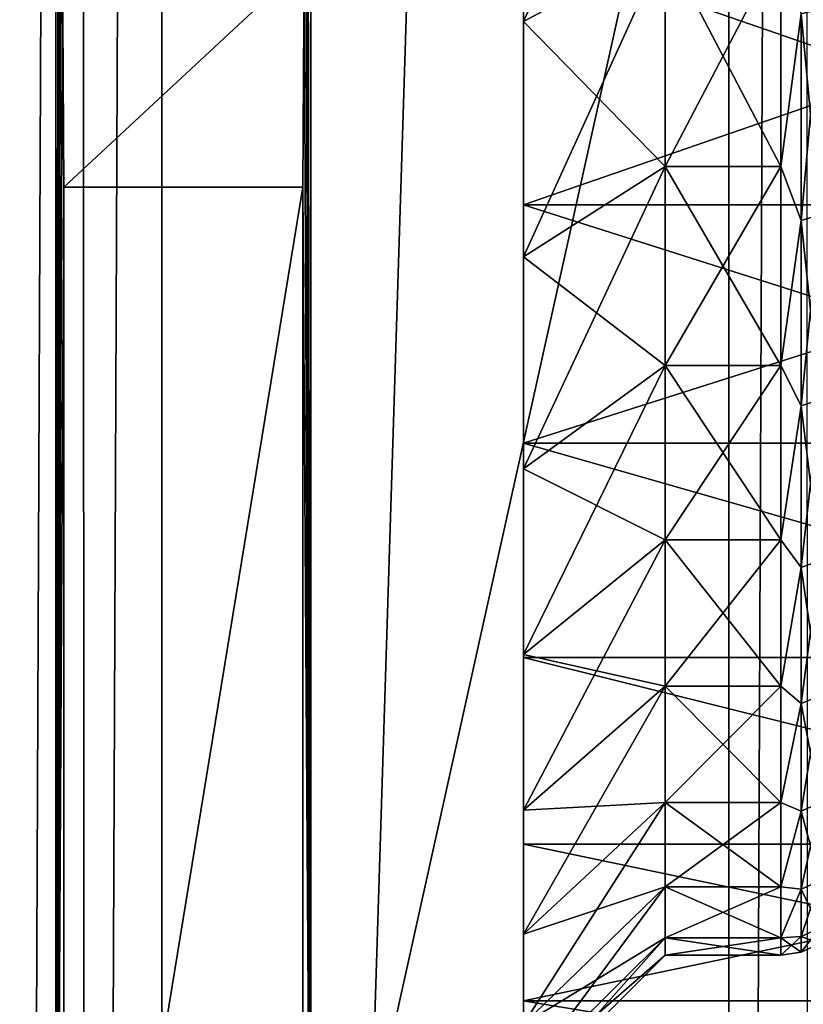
# Model space of a CAD drawing. Header units: metres. Extents: x -206 to 75, y -104 to 104.
# Tile 313 of 656: x -101 to -96, y -16 to -9. Entities that reach past the tile are written whole.
import ezdxf

# ---------------------------------------------------------------- set-up
doc = ezdxf.new("R2010")
doc.units = ezdxf.units.M
doc.layers.add('solid_01_1-CONSUMER_THERM_B_125288', color=7, linetype='CONTINUOUS')

msp = doc.modelspace()

# ---------------------------------------------------------------- linework, layer by layer
at = {"layer": 'solid_01_1-CONSUMER_THERM_B_125288'}
for points in [[(-101.346649, 63.682919), (-100.814156, 63.531498), (-101.328407, -63.722233)], [(-100.814156, 63.531498), (-100.795959, -63.570656), (-101.328407, -63.722233)], [(-100.814156, 63.531498), (-100.262909, 63.480499), (-100.795959, -63.570656)], [(-96.262909, 63.481071), (-95.711685, 63.53223), (-96.244728, -63.518929)], [(-95.711685, 63.53223), (-95.693489, -63.569927), (-96.244728, -63.518929)], [(-100.262909, 63.480499), (-100.244728, -63.519501), (-100.795959, -63.570656)], [(-96.262909, 63.481071), (-100.244728, -63.519501), (-100.262909, 63.480499)], [(-96.262909, 63.481071), (-96.244728, -63.518929), (-100.244728, -63.519501)], [(-173.500031, -37.518787, 108.5), (-88.500069, 37.481255, 108.5), (-173.500061, 37.481213, 108.5)], [(-173.500031, -37.518787, 108.5), (-88.500031, -37.518745, 108.5), (-88.500069, 37.481255, 108.5)], [(-156.000046, -20.277468, 6), (-101.000061, 20.281248, 6), (-106.000061, 20.239935, 6)], [(-156.000046, -20.277468, 6), (-106.000038, -20.277443, 6), (-101.000061, 20.281248, 6)], [(-106.000038, -20.277443, 6), (-101.000038, -20.318752, 6), (-101.000061, 20.281248, 6)], [(-100.971443, 2.903569, 9.277987), (-101.000061, 20.281248, 6), (-101.000038, -20.318752, 6)], [(-170.501846, 18.983009, 63.5), (-91.49826, 18.983047, 63.5), (-170.501831, -19.02058, 63.5)], [(-91.498245, -19.020542, 63.5), (-170.501831, -19.02058, 63.5), (-91.49826, 18.983047, 63.5)], [(-99.228653, -2.941089, 9.27799), (-99.200043, -18.518751, 6), (-99.200058, 18.481249, 6)], [(-99.200043, -18.518751, 6), (-91.000061, 18.481253, 6), (-99.200058, 18.481249, 6)], [(-99.200043, -18.518751, 6), (-91.000038, -18.518747, 6), (-91.000061, 18.481253, 6)], [(-100.973595, 0.960936, 9.030995), (-100.971443, 2.903569, 9.277987), (-101.000038, -20.318752, 6)], [(-100.973595, -0.998441, 9.030995), (-100.973595, 0.960936, 9.030995), (-101.000038, -20.318752, 6)], [(-100.971443, -2.941073, 9.277987), (-100.973595, -0.998441, 9.030995), (-101.000038, -20.318752, 6)], [(-100.967163, -4.837271, 9.76799), (-100.971443, -2.941073, 9.277987), (-101.000038, -20.318752, 6)], [(-99.232933, -4.837309, 9.768003), (-99.200043, -18.518751, 6), (-99.228653, -2.941089, 9.27799)], [(-100.960831, -6.657424, 10.493651), (-100.967163, -4.837271, 9.76799), (-101.000038, -20.318752, 6)], [(-99.239258, -6.657454, 10.493666), (-99.200043, -18.518751, 6), (-99.232933, -4.837309, 9.768003)], [(-97.70005, -5.071123, 8.950211), (-97.700043, -8.244326, 8.827413), (-97.700043, -10.073512, 9.933196)], [(-97.700043, -6.980193, 9.706058), (-97.70005, -5.071123, 8.950211), (-97.700043, -10.073512, 9.933196)], [(-96.700043, -6.554471, 10.610909), (-97.700043, -6.980193, 9.706058), (-97.700043, -8.779484, 10.695221)], [(-96.700043, -6.554471, 10.610909), (-97.700043, -8.779484, 10.695221), (-96.700043, -8.243701, 11.539573)], [(-100.952553, -8.370195, 11.442305), (-100.960831, -6.657424, 10.493651), (-101.000038, -20.318752, 6)], [(-99.247536, -8.370214, 11.442317), (-99.200043, -18.518751, 6), (-99.239258, -6.657454, 10.493666)], [(-97.700043, -8.779484, 10.695221), (-97.700043, -6.980193, 9.706058), (-97.700043, -10.073512, 9.933196)], [(-97.700043, -6.980193, 39.293941), (-97.700043, -10.073495, 39.066814), (-97.700043, -8.244314, 40.172592)], [(-97.700043, -6.980193, 39.293941), (-97.700043, -8.779484, 38.304779), (-97.700043, -10.073495, 39.066814)], [(-96.700043, -8.243701, 37.460426), (-97.700043, -8.779484, 38.304779), (-97.700043, -6.980193, 39.293941)], [(-96.700043, -8.243701, 11.539573), (-97.700043, -8.779484, 10.695221), (-97.700043, -10.440617, 11.902101)], [(-96.700043, -8.243701, 11.539573), (-97.700043, -10.440617, 11.902101), (-96.700043, -9.803218, 12.672629)], [(-96.700043, -8.243701, 37.460426), (-96.700043, -9.803218, 36.32737), (-97.700043, -8.779484, 38.304779)], [(-97.700043, -8.244314, 40.172592), (-97.700043, -10.073495, 39.066814), (-92.415192, -8.244349, 40.172573)], [(-97.700043, -8.244326, 8.827413), (-92.415192, -8.244349, 8.827429), (-92.415192, -10.073494, 9.933186)], [(-97.700043, -10.073512, 9.933196), (-97.700043, -8.244326, 8.827413), (-92.415192, -10.073494, 9.933186)], [(-97.700043, -10.073495, 39.066814), (-92.415192, -10.073494, 39.066814), (-92.415192, -8.244349, 40.172573)], [(-95.884315, -8.243691, 37.460434), (-95.884315, -9.803208, 36.327377), (-96.700043, -8.243701, 37.460426)], [(-96.700043, -9.803218, 12.672629), (-95.884315, -9.803208, 12.672622), (-95.884315, -8.243691, 11.539566)], [(-96.700043, -8.243701, 11.539573), (-96.700043, -9.803218, 12.672629), (-95.884315, -8.243691, 11.539566)], [(-95.884315, -9.803208, 36.327377), (-96.700043, -9.803218, 36.32737), (-96.700043, -8.243701, 37.460426)], [(-95.741409, -8.726696, 37.115639), (-95.884315, -9.803208, 36.327377), (-95.884315, -8.243691, 37.460434)], [(-95.741409, -8.726696, 11.884363), (-95.884315, -8.243691, 11.539566), (-95.884315, -9.803208, 12.672622)], [(-100.952553, -8.370195, 11.442305), (-101.000038, -20.318752, 6), (-100.942444, -9.95052, 12.6)], [(-99.247536, -8.370214, 11.442317), (-100.952553, -8.370195, 11.442305), (-100.942444, -9.95052, 12.6)], [(-99.247536, -8.370214, 11.442317), (-100.942444, -9.95052, 12.6), (-99.257645, -9.950519, 12.6)], [(-99.247536, -8.370214, 11.442317), (-99.257645, -9.950519, 12.6), (-99.200043, -18.518751, 6)], [(-95.741409, -10.183852, 35.97403), (-95.884315, -9.803208, 36.327377), (-95.741409, -8.726696, 37.115639)], [(-95.741409, -8.726696, 11.884363), (-95.884315, -9.803208, 12.672622), (-95.741409, -10.183852, 13.025971)], [(-95.741409, -10.183852, 13.025971), (-95.610306, -10.14346, 13.071565), (-95.610306, -8.692094, 11.934491)], [(-95.741409, -8.726696, 11.884363), (-95.741409, -10.183852, 13.025971), (-95.610306, -8.692094, 11.934491)], [(-95.741409, -8.726696, 37.115639), (-95.610306, -8.692094, 37.06551), (-95.610306, -10.14346, 35.928436)], [(-95.741409, -10.183852, 35.97403), (-95.741409, -8.726696, 37.115639), (-95.610306, -10.14346, 35.928436)], [(-97.700043, -8.779484, 10.695221), (-97.700043, -10.073512, 9.933196), (-97.700043, -11.756138, 11.25147)], [(-97.700043, -10.440617, 11.902101), (-97.700043, -8.779484, 10.695221), (-97.700043, -11.756138, 11.25147)], [(-97.700043, -8.779484, 38.304779), (-97.700043, -11.756119, 37.748547), (-97.700043, -10.073495, 39.066814)], [(-97.700043, -8.779484, 38.304779), (-97.700043, -10.440617, 37.0979), (-97.700043, -11.756119, 37.748547)], [(-96.700043, -9.803218, 36.32737), (-97.700043, -10.440617, 37.0979), (-97.700043, -8.779484, 38.304779)], [(-96.700043, -9.803218, 12.672629), (-97.700043, -10.440617, 11.902101), (-97.700043, -11.937388, 13.307663)], [(-96.700043, -9.803218, 12.672629), (-97.700043, -11.937388, 13.307663), (-96.700043, -11.208428, 13.992211)], [(-96.700043, -9.803218, 36.32737), (-96.700043, -11.208428, 35.00779), (-97.700043, -10.440617, 37.0979)], [(-95.884315, -9.803208, 36.327377), (-95.884315, -11.208419, 35.007797), (-96.700043, -9.803218, 36.32737)], [(-96.700043, -11.208428, 13.992211), (-95.884315, -11.208419, 13.992202), (-95.884315, -9.803208, 12.672622)], [(-96.700043, -9.803218, 12.672629), (-96.700043, -11.208428, 13.992211), (-95.884315, -9.803208, 12.672622)], [(-95.884315, -11.208419, 35.007797), (-96.700043, -11.208428, 35.00779), (-96.700043, -9.803218, 36.32737)], [(-95.741409, -10.183852, 35.97403), (-95.884315, -11.208419, 35.007797), (-95.884315, -9.803208, 36.327377)], [(-95.741409, -10.183852, 13.025971), (-95.884315, -9.803208, 12.672622), (-95.884315, -11.208419, 13.992202)], [(-100.942444, -20.261154, 12.6), (-100.942444, -9.95052, 12.6), (-101.000038, -20.318752, 6)], [(-100.942444, -20.261154, 12.6), (-99.257645, -9.950519, 12.6), (-100.942444, -9.95052, 12.6)], [(-100.942444, -20.261154, 12.6), (-99.257637, -18.576349, 12.6), (-99.257645, -9.950519, 12.6)], [(-99.257637, -18.576349, 12.6), (-99.200043, -18.518751, 6), (-99.257645, -9.950519, 12.6)], [(-97.700043, -11.756119, 37.748547), (-92.415192, -11.75602, 37.748642), (-92.415192, -10.073494, 39.066814)], [(-97.700043, -10.073495, 39.066814), (-97.700043, -11.756119, 37.748547), (-92.415192, -10.073494, 39.066814)], [(-97.700043, -10.073512, 9.933196), (-92.415192, -10.073494, 9.933186), (-92.415192, -11.75602, 11.25136)], [(-97.700043, -11.756138, 11.25147), (-97.700043, -10.073512, 9.933196), (-92.415192, -11.75602, 11.25136)], [(-95.741409, -11.492778, 14.334898), (-95.610306, -11.447186, 14.37529), (-95.610306, -10.14346, 13.071565)], [(-95.741409, -10.183852, 13.025971), (-95.741409, -11.492778, 14.334898), (-95.610306, -10.14346, 13.071565)], [(-95.741409, -10.183852, 35.97403), (-95.610306, -10.14346, 35.928436), (-95.610306, -11.447186, 34.62471)], [(-95.741409, -11.492778, 34.6651), (-95.884315, -11.208419, 35.007797), (-95.741409, -10.183852, 35.97403)], [(-95.741409, -10.183852, 13.025971), (-95.884315, -11.208419, 13.992202), (-95.741409, -11.492778, 14.334898)], [(-95.741409, -11.492778, 34.6651), (-95.741409, -10.183852, 35.97403), (-95.610306, -11.447186, 34.62471)], [(-97.700043, -10.440617, 11.902101), (-97.700043, -11.756138, 11.25147), (-97.700043, -13.267524, 12.762889)], [(-97.700043, -11.937388, 13.307663), (-97.700043, -10.440617, 11.902101), (-97.700043, -13.267524, 12.762889)], [(-97.700043, -10.440617, 37.0979), (-97.700043, -13.267507, 36.237129), (-97.700043, -11.756119, 37.748547)], [(-97.700043, -10.440617, 37.0979), (-97.700043, -11.937388, 35.692337), (-97.700043, -13.267507, 36.237129)], [(-96.700043, -11.208428, 35.00779), (-97.700043, -11.937388, 35.692337), (-97.700043, -10.440617, 37.0979)], [(-96.700043, -11.208428, 13.992211), (-97.700043, -11.937388, 13.307663), (-97.700043, -13.246192, 14.889737)], [(-96.700043, -11.208428, 13.992211), (-97.700043, -13.246192, 14.889737), (-96.700043, -12.437169, 15.477508)], [(-96.700043, -11.208428, 35.00779), (-96.700043, -12.437169, 33.522491), (-97.700043, -11.937388, 35.692337)], [(-95.884315, -11.208419, 35.007797), (-95.884315, -12.43716, 33.522503), (-96.700043, -11.208428, 35.00779)], [(-96.700043, -12.437169, 15.477508), (-95.884315, -12.43716, 15.477496), (-95.884315, -11.208419, 13.992202)], [(-96.700043, -11.208428, 13.992211), (-96.700043, -12.437169, 15.477508), (-95.884315, -11.208419, 13.992202)], [(-95.884315, -12.43716, 33.522503), (-96.700043, -12.437169, 33.522491), (-96.700043, -11.208428, 35.00779)], [(-95.741409, -11.492778, 34.6651), (-95.884315, -12.43716, 33.522503), (-95.884315, -11.208419, 35.007797)], [(-95.741409, -11.492778, 14.334898), (-95.884315, -11.208419, 13.992202), (-95.884315, -12.43716, 15.477496)], [(-95.741409, -12.634387, 15.792054), (-95.610306, -12.584258, 15.826655), (-95.610306, -11.447186, 14.37529)], [(-95.741409, -11.492778, 14.334898), (-95.741409, -12.634387, 15.792054), (-95.610306, -11.447186, 14.37529)], [(-95.741409, -11.492778, 34.6651), (-95.610306, -11.447186, 34.62471), (-95.610306, -12.584258, 33.173344)], [(-95.741409, -12.634387, 33.207947), (-95.884315, -12.43716, 33.522503), (-95.741409, -11.492778, 34.6651)], [(-95.741409, -11.492778, 14.334898), (-95.884315, -12.43716, 15.477496), (-95.741409, -12.634387, 15.792054)], [(-95.741409, -12.634387, 33.207947), (-95.741409, -11.492778, 34.6651), (-95.610306, -12.584258, 33.173344)], [(-97.700043, -11.756119, 37.748547), (-92.415192, -13.267388, 36.23727), (-92.415192, -11.75602, 37.748642)], [(-97.700043, -11.756138, 11.25147), (-92.415192, -11.75602, 11.25136), (-92.415192, -13.267388, 12.762729)], [(-97.700043, -11.756119, 37.748547), (-97.700043, -13.267507, 36.237129), (-92.415192, -13.267388, 36.23727)], [(-97.700043, -13.267524, 12.762889), (-97.700043, -11.756138, 11.25147), (-92.415192, -13.267388, 12.762729)], [(-97.700043, -11.937388, 13.307663), (-97.700043, -13.267524, 12.762889), (-97.700043, -14.585654, 14.445393)], [(-97.700043, -13.246192, 14.889737), (-97.700043, -11.937388, 13.307663), (-97.700043, -14.585654, 14.445393)], [(-97.700043, -11.937388, 35.692337), (-97.700043, -14.585641, 34.554626), (-97.700043, -13.267507, 36.237129)], [(-97.700043, -11.937388, 35.692337), (-97.700043, -13.246192, 34.110264), (-97.700043, -14.585641, 34.554626)], [(-96.700043, -12.437169, 33.522491), (-97.700043, -13.246192, 34.110264), (-97.700043, -11.937388, 35.692337)], [(-96.700043, -12.437169, 15.477508), (-97.700043, -13.246192, 14.889737), (-97.700043, -14.346384, 16.623371)], [(-96.700043, -12.437169, 15.477508), (-97.700043, -14.346384, 16.623371), (-96.700043, -13.470064, 17.105093)], [(-96.700043, -12.437169, 33.522491), (-96.700043, -13.470064, 31.894907), (-97.700043, -13.246192, 34.110264)], [(-95.884315, -12.43716, 33.522503), (-95.884315, -13.470057, 31.894918), (-96.700043, -12.437169, 33.522491)], [(-96.700043, -13.470064, 17.105093), (-95.884315, -13.470057, 17.105082), (-95.884315, -12.43716, 15.477496)], [(-96.700043, -12.437169, 15.477508), (-96.700043, -13.470064, 17.105093), (-95.884315, -12.43716, 15.477496)], [(-95.884315, -13.470057, 31.894918), (-96.700043, -13.470064, 31.894907), (-96.700043, -12.437169, 33.522491)], [(-95.741409, -12.634387, 33.207947), (-95.884315, -13.470057, 31.894918), (-95.884315, -12.43716, 33.522503)], [(-95.741409, -12.634387, 15.792054), (-95.884315, -12.43716, 15.477496), (-95.884315, -13.470057, 17.105082)], [(-95.741409, -13.592031, 31.623808), (-95.884315, -13.470057, 31.894918), (-95.741409, -12.634387, 33.207947)], [(-95.741409, -12.634387, 15.792054), (-95.884315, -13.470057, 17.105082), (-95.741409, -13.592031, 17.376192)], [(-95.741409, -13.592031, 17.376192), (-95.610306, -13.538097, 17.404499), (-95.610306, -12.584258, 15.826655)], [(-95.741409, -12.634387, 15.792054), (-95.741409, -13.592031, 17.376192), (-95.610306, -12.584258, 15.826655)], [(-95.741409, -12.634387, 33.207947), (-95.610306, -12.584258, 33.173344), (-95.610306, -13.538097, 31.595501)], [(-95.741409, -13.592031, 31.623808), (-95.741409, -12.634387, 33.207947), (-95.610306, -13.538097, 31.595501)], [(-97.700043, -13.246192, 14.889737), (-97.700043, -14.585654, 14.445393), (-97.700043, -15.691349, 16.274456)], [(-97.700043, -14.346384, 16.623371), (-97.700043, -13.246192, 14.889737), (-97.700043, -15.691349, 16.274456)], [(-97.700043, -13.246192, 34.110264), (-97.700043, -15.691339, 32.725563), (-97.700043, -14.585641, 34.554626)], [(-97.700043, -13.246192, 34.110264), (-97.700043, -14.346384, 32.376629), (-97.700043, -15.691339, 32.725563)], [(-96.700043, -13.470064, 31.894907), (-97.700043, -14.346384, 32.376629), (-97.700043, -13.246192, 34.110264)], [(-97.700043, -13.267507, 36.237129), (-92.415192, -14.585563, 34.554745), (-92.415192, -13.267388, 36.23727)], [(-97.700043, -13.267524, 12.762889), (-92.415192, -13.267388, 12.762729), (-92.415192, -14.585563, 14.445254)], [(-97.700043, -13.267507, 36.237129), (-97.700043, -14.585641, 34.554626), (-92.415192, -14.585563, 34.554745)], [(-97.700043, -14.585654, 14.445393), (-97.700043, -13.267524, 12.762889), (-92.415192, -14.585563, 14.445254)], [(-96.700043, -13.470064, 17.105093), (-97.700043, -14.346384, 16.623371), (-97.700043, -15.220614, 18.481218)], [(-96.700043, -13.470064, 17.105093), (-97.700043, -15.220614, 18.481218), (-96.700043, -14.290824, 18.849298)], [(-96.700043, -13.470064, 31.894907), (-96.700043, -14.290824, 30.150702), (-97.700043, -14.346384, 32.376629)], [(-95.884315, -13.470057, 31.894918), (-95.884315, -14.290819, 30.150711), (-96.700043, -13.470064, 31.894907)], [(-96.700043, -14.290824, 18.849298), (-95.884315, -14.290819, 18.849289), (-95.884315, -13.470057, 17.105082)], [(-96.700043, -13.470064, 17.105093), (-96.700043, -14.290824, 18.849298), (-95.884315, -13.470057, 17.105082)], [(-95.884315, -14.290819, 30.150711), (-96.700043, -14.290824, 30.150702), (-96.700043, -13.470064, 31.894907)], [(-95.741409, -13.592031, 31.623808), (-95.884315, -14.290819, 30.150711), (-95.884315, -13.470057, 31.894918)], [(-95.741409, -13.592031, 17.376192), (-95.884315, -13.470057, 17.105082), (-95.884315, -14.290819, 18.849289)], [(-95.741409, -14.351748, 19.064211), (-95.610306, -14.294795, 19.08581), (-95.610306, -13.538097, 17.404499)], [(-95.741409, -13.592031, 17.376192), (-95.741409, -14.351748, 19.064211), (-95.610306, -13.538097, 17.404499)], [(-95.741409, -13.592031, 31.623808), (-95.610306, -13.538097, 31.595501), (-95.610306, -14.294795, 29.91419)], [(-95.741409, -14.351748, 29.935789), (-95.884315, -14.290819, 30.150711), (-95.741409, -13.592031, 31.623808)], [(-95.741409, -13.592031, 17.376192), (-95.884315, -14.290819, 18.849289), (-95.741409, -14.351748, 19.064211)], [(-95.741409, -14.351748, 29.935789), (-95.741409, -13.592031, 31.623808), (-95.610306, -14.294795, 29.91419)], [(-96.700043, -14.290824, 18.849298), (-97.700043, -15.220614, 18.481218), (-97.700043, -15.855098, 20.433973)], [(-96.700043, -14.290824, 18.849298), (-97.700043, -15.855098, 20.433973), (-96.700043, -14.886504, 20.682619)], [(-96.700043, -14.290824, 30.150702), (-97.700043, -15.220614, 30.518782), (-97.700043, -14.346384, 32.376629)], [(-96.700043, -14.290824, 30.150702), (-96.700043, -14.886504, 28.317381), (-97.700043, -15.220614, 30.518782)], [(-95.884315, -14.290819, 30.150711), (-95.884315, -14.886501, 28.31739), (-96.700043, -14.290824, 30.150702)], [(-96.700043, -14.886504, 20.682619), (-95.884315, -14.886501, 20.68261), (-95.884315, -14.290819, 18.849289)], [(-96.700043, -14.290824, 18.849298), (-96.700043, -14.886504, 20.682619), (-95.884315, -14.290819, 18.849289)], [(-95.884315, -14.886501, 28.31739), (-96.700043, -14.886504, 28.317381), (-96.700043, -14.290824, 30.150702)], [(-95.741409, -14.351748, 29.935789), (-95.884315, -14.886501, 28.31739), (-95.884315, -14.290819, 30.150711)], [(-95.741409, -14.351748, 19.064211), (-95.884315, -14.290819, 18.849289), (-95.884315, -14.886501, 20.68261)], [(-95.741409, -14.902455, 20.831495), (-95.610306, -14.843315, 20.846073), (-95.610306, -14.294795, 19.08581)], [(-95.741409, -14.351748, 19.064211), (-95.741409, -14.902455, 20.831495), (-95.610306, -14.294795, 19.08581)], [(-95.741409, -14.351748, 29.935789), (-95.610306, -14.294795, 29.91419), (-95.610306, -14.843315, 28.153927)], [(-97.700043, -14.346384, 16.623371), (-97.700043, -15.691349, 16.274456), (-97.700043, -16.568521, 18.223448)], [(-97.700043, -15.220614, 18.481218), (-97.700043, -14.346384, 16.623371), (-97.700043, -16.568521, 18.223448)], [(-97.700043, -14.346384, 32.376629), (-97.700043, -16.568516, 30.776569), (-97.700043, -15.691339, 32.725563)], [(-97.700043, -14.346384, 32.376629), (-97.700043, -15.220614, 30.518782), (-97.700043, -16.568516, 30.776569)], [(-95.741409, -14.902455, 28.168505), (-95.884315, -14.886501, 28.31739), (-95.741409, -14.351748, 29.935789)], [(-95.741409, -14.351748, 19.064211), (-95.884315, -14.886501, 20.68261), (-95.741409, -14.902455, 20.831495)], [(-95.741409, -14.902455, 28.168505), (-95.741409, -14.351748, 29.935789), (-95.610306, -14.843315, 28.153927)], [(-97.700043, -15.691339, 32.725563), (-92.415192, -15.69132, 32.725601), (-92.415192, -14.585563, 34.554745)], [(-97.700043, -14.585641, 34.554626), (-97.700043, -15.691339, 32.725563), (-92.415192, -14.585563, 34.554745)], [(-97.700043, -14.585654, 14.445393), (-92.415192, -14.585563, 14.445254), (-92.415192, -15.69132, 16.274401)], [(-97.700043, -15.691349, 16.274456), (-97.700043, -14.585654, 14.445393), (-92.415192, -15.69132, 16.274401)], [(-95.741409, -15.236126, 22.652275), (-95.610306, -15.175659, 22.659618), (-95.610306, -14.843315, 20.846073)], [(-95.741409, -14.902455, 20.831495), (-95.741409, -15.236126, 22.652275), (-95.610306, -14.843315, 20.846073)], [(-95.741409, -14.902455, 28.168505), (-95.610306, -14.843315, 28.153927), (-95.610306, -15.175659, 26.340382)], [(-96.700043, -14.886504, 20.682619), (-97.700043, -15.855098, 20.433973), (-97.700043, -16.23983, 22.450838)], [(-96.700043, -14.886504, 20.682619), (-97.700043, -16.23983, 22.450838), (-96.700043, -15.247712, 22.576139)], [(-96.700043, -14.886504, 28.317381), (-97.700043, -15.855098, 28.566027), (-97.700043, -15.220614, 30.518782)], [(-96.700043, -14.886504, 28.317381), (-96.700043, -15.247712, 26.423861), (-97.700043, -15.855098, 28.566027)], [(-95.884315, -14.886501, 28.31739), (-95.884315, -15.24771, 26.423864), (-96.700043, -14.886504, 28.317381)], [(-96.700043, -15.247712, 22.576139), (-95.884315, -15.24771, 22.576136), (-95.884315, -14.886501, 20.68261)], [(-96.700043, -14.886504, 20.682619), (-96.700043, -15.247712, 22.576139), (-95.884315, -14.886501, 20.68261)], [(-95.884315, -15.24771, 26.423864), (-96.700043, -15.247712, 26.423861), (-96.700043, -14.886504, 28.317381)], [(-95.741409, -14.902455, 28.168505), (-95.884315, -15.24771, 26.423864), (-95.884315, -14.886501, 28.31739)], [(-95.741409, -14.902455, 20.831495), (-95.884315, -14.886501, 20.68261), (-95.884315, -15.24771, 22.576136)], [(-95.741409, -15.236126, 26.347725), (-95.884315, -15.24771, 26.423864), (-95.741409, -14.902455, 28.168505)], [(-95.741409, -14.902455, 20.831495), (-95.884315, -15.24771, 22.576136), (-95.741409, -15.236126, 22.652275)], [(-95.741409, -15.236126, 26.347725), (-95.741409, -14.902455, 28.168505), (-95.610306, -15.175659, 26.340382)], [(-95.741409, -15.347893, 24.5), (-95.610306, -15.286982, 24.5), (-95.610306, -15.175659, 22.659618)], [(-95.741409, -15.236126, 26.347725), (-95.610306, -15.175659, 26.340382), (-95.610306, -15.286982, 24.5)], [(-95.741409, -15.236126, 22.652275), (-95.741409, -15.347893, 24.5), (-95.610306, -15.175659, 22.659618)], [(-97.700043, -15.220614, 18.481218), (-97.700043, -16.568521, 18.223448), (-97.700043, -17.204391, 20.263985)], [(-97.700043, -15.855098, 20.433973), (-97.700043, -15.220614, 18.481218), (-97.700043, -17.204391, 20.263985)], [(-97.700043, -15.220614, 30.518782), (-97.700043, -17.204388, 28.736031), (-97.700043, -16.568516, 30.776569)], [(-97.700043, -15.220614, 30.518782), (-97.700043, -15.855098, 28.566027), (-97.700043, -17.204388, 28.736031)], [(-96.700043, -15.247712, 22.576139), (-97.700043, -16.23983, 22.450838), (-97.700043, -16.368752, 24.5)], [(-96.700043, -15.247712, 22.576139), (-97.700043, -16.368752, 24.5), (-96.700043, -15.368751, 24.5)], [(-96.700043, -15.247712, 26.423861), (-97.700043, -16.23983, 26.549162), (-97.700043, -15.855098, 28.566027)], [(-96.700043, -15.247712, 26.423861), (-96.700043, -15.368751, 24.5), (-97.700043, -16.23983, 26.549162)], [(-95.884315, -15.24771, 22.576136), (-96.700043, -15.368751, 24.5), (-95.884315, -15.36875, 24.5)], [(-96.700043, -15.247712, 22.576139), (-96.700043, -15.368751, 24.5), (-95.884315, -15.24771, 22.576136)], [(-95.884315, -15.24771, 26.423864), (-95.884315, -15.36875, 24.5), (-96.700043, -15.247712, 26.423861)], [(-95.884315, -15.36875, 24.5), (-96.700043, -15.368751, 24.5), (-96.700043, -15.247712, 26.423861)], [(-95.741409, -15.236126, 22.652275), (-95.884315, -15.24771, 22.576136), (-95.884315, -15.36875, 24.5)], [(-95.741409, -15.236126, 22.652275), (-95.884315, -15.36875, 24.5), (-95.741409, -15.347893, 24.5)], [(-95.741409, -15.236126, 26.347725), (-95.741409, -15.347893, 24.5), (-95.884315, -15.24771, 26.423864)], [(-95.741409, -15.347893, 24.5), (-95.884315, -15.36875, 24.5), (-95.884315, -15.24771, 26.423864)], [(-95.741409, -15.236126, 26.347725), (-95.610306, -15.286982, 24.5), (-95.741409, -15.347893, 24.5)], [(-96.700043, -15.368751, 24.5), (-97.700043, -16.368752, 24.5), (-97.700043, -16.23983, 26.549162)], [(-97.700043, -16.568516, 30.776569), (-92.415192, -16.568537, 30.776506), (-92.415192, -15.69132, 32.725601)], [(-97.700043, -15.691339, 32.725563), (-97.700043, -16.568516, 30.776569), (-92.415192, -15.69132, 32.725601)], [(-97.700043, -15.691349, 16.274456), (-92.415192, -15.69132, 16.274401), (-92.415192, -16.568537, 18.223494)], [(-97.700043, -16.568521, 18.223448), (-97.700043, -15.691349, 16.274456), (-92.415192, -16.568537, 18.223494)]]:
    msp.add_3dface(points, dxfattribs=at)

doc.saveas('drawing.dxf')
